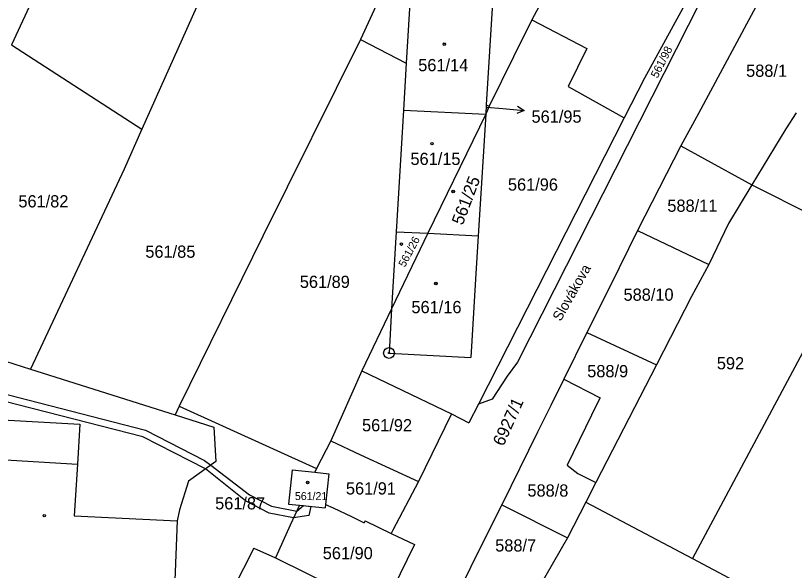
# Model space of a CAD drawing. Extents: x -593183 to -588034, y -1130415 to -1124994.
# Drawn here: x -591286.6 to -591178.3, y -1128710.9 to -1128633.8 of the extents above; entities that cross this region are included whole.
import ezdxf

# ---------------------------------------------------------------- set-up
doc = ezdxf.new("R2010")
doc.units = 0
for name, color, linetype in [('Vrstva 1', 7, 'Continuous'), ('Vrstva 15', 7, 'Continuous'), ('Vrstva 16', 7, 'Continuous'), ('Vrstva 18', 7, 'Continuous'), ('Vrstva 19', 7, 'Continuous'), ('Vrstva 24', 7, 'Continuous'), ('Vrstva 25', 7, 'Continuous'), ('Vrstva 27', 7, 'Continuous'), ('Vrstva 4', 7, 'Continuous')]:
    doc.layers.add(name, color=color, linetype=linetype)

msp = doc.modelspace()

# ---------------------------------------------------------------- linework, layer by layer
at = {"layer": 'Vrstva 1'}
for p, q in [((-591277.3, -1128616.57), (-591287.14, -1128637.85)), ((-591259.33, -1128627.9), (-591269.02, -1128649.56)), ((-591192.08, -1128629.48), (-591195.45, -1128635.69)), ((-591235.47, -1128630.18), (-591238.66, -1128637.07)), ((-591231.67, -1128630.05), (-591232.28, -1128640.38)), ((-591220.22, -1128630.67), (-591221.16, -1128646.16)), ((-591212.79, -1128630.56), (-591214.82, -1128634.37)), ((-591182.62, -1128630.54), (-591191.64, -1128647.38)), ((-591191.37, -1128631.77), (-591216.84, -1128681.97)), ((-591214.82, -1128634.37), (-591217.37, -1128639.49)), ((-591214.82, -1128634.37), (-591207.16, -1128638.33)), ((-591195.45, -1128635.69), (-591199.17, -1128642.47)), ((-591238.66, -1128637.07), (-591252.23, -1128664.46)), ((-591238.66, -1128637.07), (-591232.28, -1128640.38)), ((-591287.14, -1128637.85), (-591269.02, -1128649.56)), ((-591207.16, -1128638.33), (-591209.78, -1128643.64)), ((-591232.28, -1128640.38), (-591232.67, -1128646.9)), ((-591217.37, -1128639.49), (-591220.78, -1128646.36)), ((-591199.17, -1128642.47), (-591201.97, -1128647.97)), ((-591209.78, -1128643.64), (-591201.97, -1128647.97)), ((-591232.67, -1128646.9), (-591233.68, -1128663.82)), ((-591232.67, -1128646.9), (-591221.24, -1128647.45)), ((-591221.16, -1128646.16), (-591221.24, -1128647.45)), ((-591220.78, -1128646.36), (-591221.24, -1128647.45)), ((-591221.16, -1128646.16), (-591220.78, -1128646.36)), ((-591221.24, -1128647.45), (-591229.27, -1128664.04)), ((-591221.24, -1128647.45), (-591222.27, -1128664.4)), ((-591201.97, -1128647.97), (-591222.25, -1128687.8)), ((-591191.64, -1128647.38), (-591194.1, -1128651.86)), ((-591178.1, -1128647.3), (-591179.51, -1128649.5)), ((-591269.02, -1128649.56), (-591271.51, -1128655.13)), ((-591179.51, -1128649.5), (-591184.23, -1128657.32)), ((-591194.1, -1128651.86), (-591200.12, -1128663.66)), ((-591194.1, -1128651.86), (-591184.23, -1128657.32)), ((-591271.51, -1128655.13), (-591284.51, -1128682.92)), ((-591184.23, -1128657.32), (-591187.49, -1128662.7)), ((-591184.23, -1128657.32), (-591168.9, -1128665.06)), ((-591187.49, -1128662.7), (-591190.2, -1128668.37)), ((-591233.68, -1128663.82), (-591234.32, -1128674.54)), ((-591229.27, -1128664.04), (-591234.32, -1128674.54)), ((-591233.68, -1128663.82), (-591229.27, -1128664.04)), ((-591229.27, -1128664.04), (-591222.27, -1128664.4)), ((-591200.12, -1128663.66), (-591203.92, -1128671.38)), ((-591200.12, -1128663.66), (-591190.2, -1128668.37)), ((-591252.23, -1128664.46), (-591263.84, -1128688.08)), ((-591222.27, -1128664.4), (-591222.64, -1128670.43)), ((-591168.9, -1128665.06), (-591192.5, -1128709.28)), ((-591190.2, -1128668.37), (-591192.62, -1128672.82)), ((-591222.64, -1128670.43), (-591223.3, -1128681.31)), ((-591203.92, -1128671.38), (-591207.18, -1128677.84)), ((-591192.62, -1128672.82), (-591197.51, -1128682.35)), ((-591234.32, -1128674.54), (-591238.46, -1128683.17)), ((-591234.32, -1128674.54), (-591234.68, -1128680.69)), ((-591207.18, -1128677.84), (-591210.38, -1128684.34)), ((-591207.18, -1128677.84), (-591197.51, -1128682.35)), ((-591234.68, -1128680.69), (-591223.3, -1128681.31)), ((-591287.97, -1128681.82), (-591284.51, -1128682.92)), ((-591216.84, -1128681.97), (-591218.24, -1128683.92)), ((-591197.51, -1128682.35), (-591205.92, -1128698.72)), ((-591284.51, -1128682.92), (-591264.41, -1128689.3)), ((-591238.46, -1128683.17), (-591242.75, -1128692.92)), ((-591238.46, -1128683.17), (-591233.93, -1128685.36)), ((-591218.24, -1128683.92), (-591220.36, -1128687.11)), ((-591210.38, -1128684.34), (-591212.17, -1128687.99)), ((-591210.38, -1128684.34), (-591205.35, -1128686.93)), ((-591233.93, -1128685.36), (-591226.01, -1128689.16)), ((-591220.36, -1128687.11), (-591222.25, -1128687.8)), ((-591205.35, -1128686.93), (-591205.68, -1128687.64)), ((-591263.84, -1128688.08), (-591264.41, -1128689.3)), ((-591263.84, -1128688.08), (-591244.76, -1128696.76)), ((-591222.25, -1128687.8), (-591223.58, -1128690.4)), ((-591212.17, -1128687.99), (-591214.02, -1128691.72)), ((-591205.68, -1128687.64), (-591209.91, -1128696.29)), ((-591226.01, -1128689.16), (-591230.59, -1128698.56)), ((-591226.01, -1128689.16), (-591223.58, -1128690.4)), ((-591288.4, -1128689.96), (-591277.67, -1128690.6)), ((-591264.41, -1128689.3), (-591259.01, -1128691.02)), ((-591277.67, -1128690.6), (-591278, -1128696.16)), ((-591259.01, -1128691.02), (-591258.77, -1128695.8)), ((-591214.02, -1128691.72), (-591219.01, -1128701.81)), ((-591242.75, -1128692.92), (-591244.76, -1128696.76)), ((-591242.75, -1128692.92), (-591238.63, -1128694.83)), ((-591238.63, -1128694.83), (-591230.59, -1128698.56)), ((-591278, -1128696.16), (-591278.43, -1128703.33)), ((-591258.77, -1128695.8), (-591262.54, -1128698.5)), ((-591244.76, -1128696.76), (-591245, -1128697.27)), ((-591209.91, -1128696.29), (-591208.44, -1128697.43)), ((-591248.12, -1128696.94), (-591248.63, -1128701.69)), ((-591248.12, -1128696.94), (-591245, -1128697.27)), ((-591245, -1128697.27), (-591243.05, -1128697.48)), ((-591243.05, -1128697.48), (-591243.51, -1128701.77)), ((-591208.44, -1128697.43), (-591205.92, -1128698.72)), ((-591262.54, -1128698.5), (-591263.79, -1128702.52)), ((-591230.59, -1128698.56), (-591234.15, -1128705.33)), ((-591205.92, -1128698.72), (-591207.32, -1128701.45)), ((-591248.63, -1128701.69), (-591247.12, -1128701.85)), ((-591247.12, -1128701.85), (-591248.42, -1128704.61)), ((-591247.12, -1128701.85), (-591243.56, -1128702.23)), ((-591243.51, -1128701.77), (-591243.56, -1128702.23)), ((-591243.51, -1128701.77), (-591242.42, -1128702.23)), ((-591242.42, -1128702.23), (-591239.9, -1128703.45)), ((-591219.01, -1128701.81), (-591222.65, -1128709.1)), ((-591219.01, -1128701.81), (-591209.86, -1128706.39)), ((-591207.32, -1128701.45), (-591209.86, -1128706.39)), ((-591207.32, -1128701.45), (-591192.5, -1128709.28)), ((-591278.43, -1128703.33), (-591264.13, -1128704.04)), ((-591263.79, -1128702.52), (-591264.13, -1128704.04)), ((-591264.13, -1128704.04), (-591264.69, -1128717.89)), ((-591239.9, -1128703.45), (-591238.13, -1128704.3)), ((-591238, -1128704.03), (-591238.13, -1128704.3)), ((-591238, -1128704.03), (-591234.38, -1128705.77)), ((-591248.42, -1128704.61), (-591250.45, -1128709.18)), ((-591234.15, -1128705.33), (-591234.38, -1128705.77)), ((-591234.38, -1128705.77), (-591231.12, -1128707.34)), ((-591209.86, -1128706.39), (-591216.53, -1128718)), ((-591231.12, -1128707.34), (-591235.65, -1128716.46)), ((-591253.48, -1128707.85), (-591256.93, -1128714.63)), ((-591253.48, -1128707.85), (-591250.45, -1128709.18)), ((-591250.45, -1128709.18), (-591235.65, -1128716.46)), ((-591222.65, -1128709.1), (-591226.29, -1128716.5)), ((-591192.5, -1128709.28), (-591174.48, -1128718.8))]:
    msp.add_line(p, q, dxfattribs=at)
at = {"layer": 'Vrstva 16'}
msp.add_line((-591221.11, -1128646.51), (-591218.86, -1128646.7), dxfattribs=at)
at = {"layer": 'Vrstva 24'}
for radius in [0.75, 0.0903]:
    msp.add_circle((-591234.68, -1128680.69), radius, dxfattribs=at)
at = {"layer": 'Vrstva 25'}
msp.add_line((-591218.86, -1128646.7), (-591215.87, -1128646.96), dxfattribs=at)
msp.add_lwpolyline([(-591216.82, -1128646.37), (-591215.87, -1128646.96), (-591216.91, -1128647.37)], dxfattribs=at)
for centre, radius in [((-591227, -1128637.73), 0.175), ((-591227, -1128637.73), 0.15), ((-591228.71, -1128651.58), 0.175), ((-591228.71, -1128651.58), 0.15), ((-591225.75, -1128658.22), 0.175), ((-591225.75, -1128658.22), 0.15), ((-591232.96, -1128665.54), 0.175), ((-591232.96, -1128665.54), 0.15), ((-591228.16, -1128671.02), 0.175), ((-591228.16, -1128671.02), 0.15), ((-591245.99, -1128698.7), 0.175), ((-591245.99, -1128698.7), 0.15), ((-591282.6, -1128703.32), 0.175), ((-591282.6, -1128703.32), 0.15)]:
    msp.add_circle(centre, radius, dxfattribs=at)
at = {"layer": 'Vrstva 27'}
for p, q in [((-591287.77, -1128686.47), (-591268.55, -1128691.42)), ((-591268.91, -1128692.36), (-591288.07, -1128687.43)), ((-591268.55, -1128691.42), (-591260.33, -1128695.63)), ((-591260.19, -1128696.82), (-591268.91, -1128692.36)), ((-591260.33, -1128695.63), (-591259.46, -1128696.29)), ((-591254.61, -1128701.24), (-591260.19, -1128696.82)), ((-591259.46, -1128696.29), (-591254.07, -1128700.4)), ((-591254.07, -1128700.4), (-591251.02, -1128701.99)), ((-591251.36, -1128702.95), (-591254.61, -1128701.24)), ((-591251.02, -1128701.99), (-591247.51, -1128702.67)), ((-591247.51, -1128702.67), (-591246.56, -1128701.91)), ((-591246.56, -1128701.91), (-591245.57, -1128702.02)), ((-591245.57, -1128702.02), (-591245.81, -1128703.27)), ((-591247.95, -1128703.61), (-591251.36, -1128702.95)), ((-591245.81, -1128703.27), (-591247.95, -1128703.61))]:
    msp.add_line(p, q, dxfattribs=at)
at = {"layer": 'Vrstva 4'}
msp.add_line((-591288.73, -1128695.52), (-591278, -1128696.16), dxfattribs=at)

# ---------------------------------------------------------------- texts
at = {"layer": 'Vrstva 15'}
msp.add_text('Slovákova', height=1.4, rotation=60.3905, dxfattribs=at).set_placement((-591210.82, -1128676.37))
at = {"layer": 'Vrstva 16'}
msp.add_text('561/95', height=1.7, dxfattribs=at).set_placement((-591214.87, -1128648.66))
at = {"layer": 'Vrstva 18'}
for s, height, rotation, p in [('561/98', 1.14, 63.0131, (-591197.35, -1128642.55)), ('561/95', 0.1, 63.435, (-591221.09, -1128646.8)), ('6927/1', 1.7, 65.7093, (-591218.78, -1128693.76))]:
    msp.add_text(s, height=height, rotation=rotation, dxfattribs=at).set_placement(p)
for s, p in [('588/1', (-591185.04, -1128642.28)), ('561/96', (-591218.15, -1128658.11)), ('561/82', (-591286.2, -1128660.44)), ('588/11', (-591195.99, -1128661.05)), ('561/85', (-591268.55, -1128667.44)), ('561/89', (-591247.08, -1128671.64)), ('588/10', (-591202.08, -1128673.42)), ('592', (-591189.11, -1128682.96)), ('588/9', (-591207.13, -1128684.06)), ('561/92', (-591238.43, -1128691.58)), ('561/91', (-591240.67, -1128700.37)), ('588/8', (-591215.44, -1128700.66)), ('561/87', (-591258.85, -1128702.44)), ('588/7', (-591219.92, -1128708.3)), ('561/90', (-591243.89, -1128709.37))]:
    msp.add_text(s, height=1.7, dxfattribs=at).set_placement(p)
at = {"layer": 'Vrstva 19'}
for s, height, p in [('561/14', 1.7, (-591230.62, -1128641.5)), ('561/15', 1.7, (-591231.7, -1128654.54)), ('561/16', 1.7, (-591231.56, -1128675.15)), ('561/21', 1.1, (-591247.76, -1128701.14))]:
    msp.add_text(s, height=height, dxfattribs=at).set_placement(p)
for s, height, rotation, p in [('561/25', 1.7, 69.2263, (-591224.44, -1128663.01)), ('561/26', 1.1, 61.8595, (-591232.47, -1128668.84))]:
    msp.add_text(s, height=height, rotation=rotation, dxfattribs=at).set_placement(p)

doc.saveas('drawing.dxf')
